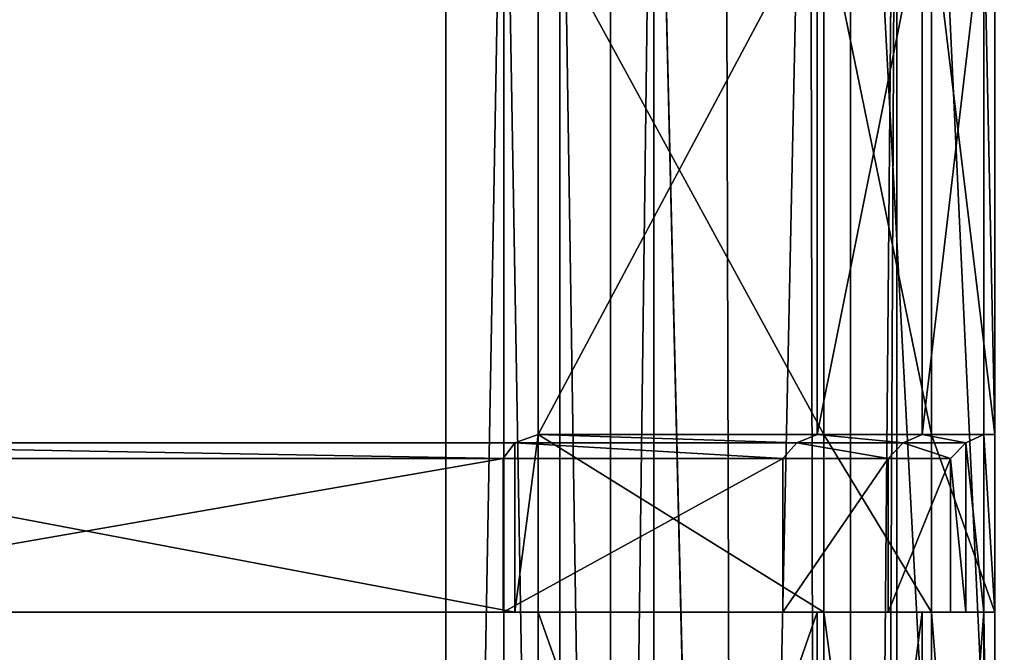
# Model space of a CAD drawing. Extents: x 0 to 31, y 0 to 21.2.
# Tile 569 of 574: x 28.3 to 30.1, y 17.4 to 18.6. Entities that reach past the tile are written whole.
import ezdxf

# ---------------------------------------------------------------- set-up
doc = ezdxf.new("R2010")
doc.units = 0
doc.header["$MEASUREMENT"] = 0
doc.layers.get('0').update_dxf_attribs({"color": 13, "linetype": 'CONTINUOUS'})
for name, color, linetype in [('CAST_IRON', 250, 'CONTINUOUS'), ('GALVANIZED_METAL', 252, 'CONTINUOUS'), ('GRATES', 250, 'CONTINUOUS')]:
    doc.layers.add(name, color=color, linetype=linetype)

# ---------------------------------------------------------------- blocks, each defined once
blk = doc.blocks.new('NGM5058UC_TRADECAD_DXF')
at = {"layer": 'CAST_IRON', "color": 0}
for p, q in [((14.2381, 2.72605, 0.58145), (14.2254, 9.25145, 0.58145)), ((14.2381, 2.72605, 0.58145), (14.2254, 9.25145, 0.58145)), ((14.0868, 2.72605, 0.45505), (14.0688, 9.11785, 0.45505)), ((14.0868, 2.72605, 0.45505), (14.0688, 9.11785, 0.45505)), ((13.9374, 8.96645, 0.00425), (13.937, 2.72605, -0.00585)), ((13.9374, 8.96645, 0.00425), (13.937, 2.72605, -0.00585)), ((13.9374, 8.96645, 0.00425), (14.0868, 2.72605, 0.45505)), ((13.9374, 8.96645, 0.00425), (14.0868, 2.72605, 0.45505)), ((13.8574, 2.72605, -0.08225), (13.8573, 8.88605, -0.07685)), ((13.8574, 2.72605, -0.08225), (13.8573, 8.88605, -0.07685)), ((13.7635, 8.79195, -0.13775), (13.7633, 2.72605, -0.14015)), ((13.7635, 8.79195, -0.13775), (13.7633, 2.72605, -0.14015)), ((13.6603, 8.68845, -0.17495), (13.6598, 2.72605, -0.17555)), ((13.6603, 8.68845, -0.17495), (13.6598, 2.72605, -0.17555)), ((13.553, 8.58075, -0.18725), (13.553, 2.72605, -0.18725)), ((13.553, 8.58075, -0.18725), (13.553, 2.72605, -0.18725))]:
    blk.add_line(p, q, dxfattribs=at)
at = {"layer": 'GALVANIZED_METAL', "color": 0}
for p, q in [((15.3501, -10.52275, 0.30935), (14.414, 9.47795, 0.40495)), ((15.3501, -10.52275, 0.30935), (14.414, 9.47795, 0.40495)), ((14.386, 9.23775, -1.89865), (14.2159, -9.41295, -1.89865)), ((14.386, 9.23775, -1.89865), (14.2159, -9.41295, -1.89865)), ((14.386, -9.24295, -1.89865), (14.386, 9.23775, -1.89865)), ((14.386, -9.24295, -1.89865), (14.386, 9.23775, -1.89865)), ((14.3002, -9.18675, 0.31025), (14.3002, 9.18165, 0.40415)), ((14.3002, -9.18675, 0.31025), (14.3002, 9.18165, 0.40415))]:
    blk.add_line(p, q, dxfattribs=at)
at = {"layer": 'GRATES', "color": 0}
for p, q in [((13.7239, 7.21695, 0.98805), (13.7239, 8.18325, 0.98805)), ((13.7239, 7.21695, 0.98805), (13.7239, 8.18325, 0.98805)), ((13.7239, 7.21695, 0.70725), (13.7239, 8.18325, 0.70725)), ((13.7239, 7.21695, 0.70725), (13.7239, 8.18325, 0.70725)), ((14.2384, 8.18325, 0.98805), (14.2384, 7.21695, 0.98805)), ((14.2384, 8.18325, 0.98805), (14.2384, 7.21695, 0.98805)), ((14.2508, 8.18325, 0.70725), (14.2508, 7.21695, 0.70725)), ((14.2508, 8.18325, 0.70725), (14.2508, 7.21695, 0.70725)), ((14.4324, 7.21695, 0.98805), (14.4324, 8.18325, 0.98805)), ((14.4324, 7.21695, 0.98805), (14.4324, 8.18325, 0.98805)), ((14.4495, 7.21695, 0.70725), (14.4495, 8.18325, 0.70725)), ((14.4495, 7.21695, 0.70725), (14.4495, 8.18325, 0.70725)), ((14.5466, 8.18325, 0.98805), (14.5466, 7.21695, 0.98805)), ((14.5466, 8.18325, 0.98805), (14.5466, 7.21695, 0.98805)), ((14.5665, 7.21695, 0.70725), (14.5665, 8.18325, 0.70725)), ((14.5665, 7.21695, 0.70725), (14.5665, 8.18325, 0.70725)), ((13.6808, 7.20175, 1.46245), (13.7239, 7.21695, 0.98805)), ((13.6808, 7.20175, 1.46245), (13.7239, 7.21695, 0.98805)), ((13.7239, 7.21695, 0.70725), (13.7239, 7.21695, 0.98805)), ((13.7239, 7.21695, 0.98805), (13.7239, 6.88925, 0.98805)), ((13.7239, 6.88925, 0.70725), (13.7239, 7.21695, 0.70725)), ((14.2384, 7.21695, 0.98805), (13.7239, 7.21695, 0.98805)), ((14.2508, 7.21695, 0.70725), (13.7239, 7.21695, 0.70725)), ((13.7239, 6.88925, 0.70725), (13.7239, 7.21695, 0.70725)), ((13.7239, 7.21695, 0.70725), (13.7239, 7.21695, 0.98805)), ((14.2384, 7.21695, 0.98805), (13.7239, 7.21695, 0.98805)), ((13.7239, 7.21695, 0.98805), (13.7239, 6.88925, 0.98805)), ((14.2508, 7.21695, 0.70725), (13.7239, 7.21695, 0.70725)), ((14.2384, 7.21695, 0.98805), (14.2011, 7.20175, 1.46245)), ((14.2384, 7.21695, 0.98805), (14.2011, 7.20175, 1.46245)), ((14.2384, 7.21695, 0.98805), (14.4324, 7.21695, 0.98805)), ((14.2384, 7.21695, 0.98805), (14.4324, 7.21695, 0.98805)), ((14.2508, 6.88925, 0.70725), (14.2508, 7.21695, 0.70725)), ((14.2508, 7.21695, 0.70725), (14.4495, 7.21695, 0.70725)), ((14.2508, 7.21695, 0.70725), (14.4495, 7.21695, 0.70725)), ((14.2508, 6.88925, 0.70725), (14.2508, 7.21695, 0.70725)), ((14.3974, 7.20175, 1.46245), (14.4324, 7.21695, 0.98805)), ((14.3974, 7.20175, 1.46245), (14.4324, 7.21695, 0.98805)), ((14.5466, 7.21695, 0.98805), (14.4324, 7.21695, 0.98805)), ((14.5466, 7.21695, 0.98805), (14.4324, 7.21695, 0.98805)), ((14.5665, 7.21695, 0.70725), (14.4495, 7.21695, 0.70725)), ((14.4495, 7.21695, 0.70725), (14.4495, 6.88925, 0.70725)), ((14.5665, 7.21695, 0.70725), (14.4495, 7.21695, 0.70725)), ((14.4495, 7.21695, 0.70725), (14.4495, 6.88925, 0.70725)), ((14.5129, 7.20175, 1.46245), (14.5466, 7.21695, 0.98805)), ((14.5129, 7.20175, 1.46245), (14.5466, 7.21695, 0.98805)), ((14.5466, 7.21695, 0.98805), (14.5665, 7.21695, 0.70725)), ((14.5466, 6.88925, 0.98805), (14.5466, 7.21695, 0.98805)), ((14.5466, 6.88925, 0.98805), (14.5466, 7.21695, 0.98805)), ((14.5466, 7.21695, 0.98805), (14.5665, 7.21695, 0.70725)), ((14.5665, 7.21695, 0.70725), (14.5665, 6.88925, 0.70725)), ((14.5665, 7.21695, 0.70725), (14.5665, 6.88925, 0.70725)), ((12.0285, 7.20175, 1.46245), (13.6808, 7.20175, 1.46245)), ((12.0285, 7.20175, 1.46245), (13.6808, 7.20175, 1.46245)), ((13.6808, 7.20175, 1.46245), (13.6588, 7.17285, 1.85145)), ((13.6808, 7.20175, 1.46245), (13.6588, 7.17285, 1.85145)), ((14.2011, 7.20175, 1.46245), (13.6808, 7.20175, 1.46245)), ((13.6808, 7.20175, 1.46245), (13.6808, 6.88925, 1.46245)), ((13.6808, 7.20175, 1.46245), (13.6808, 6.88925, 1.46245)), ((14.2011, 7.20175, 1.46245), (13.6808, 7.20175, 1.46245)), ((14.1752, 7.17285, 1.85145), (14.2011, 7.20175, 1.46245)), ((14.1752, 7.17285, 1.85145), (14.2011, 7.20175, 1.46245)), ((14.2011, 7.20175, 1.46245), (14.3974, 7.20175, 1.46245)), ((14.2011, 7.20175, 1.46245), (14.3974, 7.20175, 1.46245)), ((14.37, 7.17285, 1.85145), (14.3974, 7.20175, 1.46245)), ((14.37, 7.17285, 1.85145), (14.3974, 7.20175, 1.46245)), ((14.3974, 7.20175, 1.46245), (14.5129, 7.20175, 1.46245)), ((14.3974, 7.20175, 1.46245), (14.5129, 7.20175, 1.46245)), ((14.4846, 7.17285, 1.85145), (14.5129, 7.20175, 1.46245)), ((14.4846, 7.17285, 1.85145), (14.5129, 7.20175, 1.46245)), ((14.5129, 7.20175, 1.46245), (14.5129, 6.88925, 1.46245)), ((14.5129, 7.20175, 1.46245), (14.5129, 6.88925, 1.46245)), ((13.6588, 7.17285, 1.85145), (12.0285, 7.17285, 1.85145)), ((13.6588, 7.17285, 1.85145), (12.0285, 7.17285, 1.85145)), ((13.6588, 6.88925, 1.85145), (13.6588, 7.17285, 1.85145)), ((13.6588, 7.17285, 1.85145), (14.1752, 7.17285, 1.85145)), ((13.6588, 6.88925, 1.85145), (13.6588, 7.17285, 1.85145)), ((13.6588, 7.17285, 1.85145), (14.1752, 7.17285, 1.85145)), ((14.1752, 7.17285, 1.85145), (14.1752, 6.88925, 1.85145)), ((14.37, 7.17285, 1.85145), (14.1752, 7.17285, 1.85145)), ((14.1752, 7.17285, 1.85145), (14.1752, 6.88925, 1.85145)), ((14.37, 7.17285, 1.85145), (14.1752, 7.17285, 1.85145)), ((14.4846, 7.17285, 1.85145), (14.37, 7.17285, 1.85145)), ((14.37, 6.88925, 1.85145), (14.37, 7.17285, 1.85145)), ((14.4846, 7.17285, 1.85145), (14.37, 7.17285, 1.85145)), ((14.37, 6.88925, 1.85145), (14.37, 7.17285, 1.85145)), ((14.4846, 6.88925, 1.85145), (14.4846, 7.17285, 1.85145)), ((14.4846, 6.88925, 1.85145), (14.4846, 7.17285, 1.85145)), ((12.0285, 6.88925, 1.46245), (13.6808, 6.88925, 1.46245)), ((12.0285, 6.88925, 1.85145), (13.6588, 6.88925, 1.85145)), ((12.0285, 6.88925, 1.46245), (13.6808, 6.88925, 1.46245)), ((12.0285, 6.88925, 1.85145), (13.6588, 6.88925, 1.85145)), ((14.1752, 6.88925, 1.85145), (13.6588, 6.88925, 1.85145)), ((14.1752, 6.88925, 1.85145), (13.6588, 6.88925, 1.85145)), ((13.6808, 6.88925, 1.46245), (13.6588, 6.88925, 1.85145)), ((13.6808, 6.88925, 1.46245), (13.6588, 6.88925, 1.85145)), ((14.2011, 6.88925, 1.46245), (13.6808, 6.88925, 1.46245)), ((13.6808, 6.88925, 1.46245), (13.7239, 6.88925, 0.98805)), ((14.2011, 6.88925, 1.46245), (13.6808, 6.88925, 1.46245)), ((13.6808, 6.88925, 1.46245), (13.7239, 6.88925, 0.98805)), ((13.7239, 6.88925, 0.98805), (13.7239, 6.88925, 0.70725)), ((13.7239, 6.88925, 0.70725), (14.2508, 6.88925, 0.70725)), ((13.7239, 6.88925, 0.98805), (13.7239, 6.88925, 0.70725)), ((13.7239, 6.88925, 0.98805), (13.7239, 5.40485, 0.98805)), ((13.7239, 5.40485, 0.70725), (13.7239, 6.88925, 0.70725)), ((13.7239, 6.88925, 0.98805), (13.7239, 5.40485, 0.98805)), ((13.7239, 6.88925, 0.98805), (14.2384, 6.88925, 0.98805)), ((13.7239, 6.88925, 0.70725), (14.2508, 6.88925, 0.70725)), ((13.7239, 5.40485, 0.70725), (13.7239, 6.88925, 0.70725)), ((13.7239, 6.88925, 0.98805), (14.2384, 6.88925, 0.98805)), ((14.1752, 6.88925, 1.85145), (14.2011, 6.88925, 1.46245)), ((14.1752, 6.88925, 1.85145), (14.37, 6.88925, 1.85145)), ((14.1752, 6.88925, 1.85145), (14.2011, 6.88925, 1.46245)), ((14.1752, 6.88925, 1.85145), (14.37, 6.88925, 1.85145)), ((14.2011, 6.88925, 1.46245), (14.3974, 6.88925, 1.46245)), ((14.2384, 6.88925, 0.98805), (14.2011, 6.88925, 1.46245)), ((14.2384, 6.88925, 0.98805), (14.2011, 6.88925, 1.46245)), ((14.2011, 6.88925, 1.46245), (14.3974, 6.88925, 1.46245)), ((14.2384, 6.88925, 0.98805), (14.2384, 5.40485, 0.98805)), ((14.4324, 6.88925, 0.98805), (14.2384, 6.88925, 0.98805)), ((14.2384, 6.88925, 0.98805), (14.2384, 5.40485, 0.98805)), ((14.4324, 6.88925, 0.98805), (14.2384, 6.88925, 0.98805)), ((14.2508, 5.40485, 0.70725), (14.2508, 6.88925, 0.70725)), ((14.2508, 6.88925, 0.70725), (14.4495, 6.88925, 0.70725)), ((14.2508, 6.88925, 0.70725), (14.4495, 6.88925, 0.70725)), ((14.2508, 5.40485, 0.70725), (14.2508, 6.88925, 0.70725)), ((14.4846, 6.88925, 1.85145), (14.37, 6.88925, 1.85145)), ((14.4846, 6.88925, 1.85145), (14.37, 6.88925, 1.85145)), ((14.3974, 6.88925, 1.46245), (14.37, 6.88925, 1.85145)), ((14.3974, 6.88925, 1.46245), (14.37, 6.88925, 1.85145)), ((14.3974, 6.88925, 1.46245), (14.5129, 6.88925, 1.46245)), ((14.4324, 6.88925, 0.98805), (14.3974, 6.88925, 1.46245)), ((14.3974, 6.88925, 1.46245), (14.5129, 6.88925, 1.46245)), ((14.4324, 6.88925, 0.98805), (14.3974, 6.88925, 1.46245)), ((14.5466, 6.88925, 0.98805), (14.4324, 6.88925, 0.98805)), ((14.4324, 5.40485, 0.98805), (14.4324, 6.88925, 0.98805)), ((14.5466, 6.88925, 0.98805), (14.4324, 6.88925, 0.98805)), ((14.4324, 5.40485, 0.98805), (14.4324, 6.88925, 0.98805)), ((14.5665, 6.88925, 0.70725), (14.4495, 6.88925, 0.70725)), ((14.4495, 6.88925, 0.70725), (14.4495, 5.40485, 0.70725)), ((14.5665, 6.88925, 0.70725), (14.4495, 6.88925, 0.70725)), ((14.4495, 6.88925, 0.70725), (14.4495, 5.40485, 0.70725)), ((14.5129, 6.88925, 1.46245), (14.4846, 6.88925, 1.85145)), ((14.5129, 6.88925, 1.46245), (14.4846, 6.88925, 1.85145)), ((14.5129, 6.88925, 1.46245), (14.5466, 6.88925, 0.98805)), ((14.5129, 6.88925, 1.46245), (14.5466, 6.88925, 0.98805)), ((14.5665, 6.88925, 0.70725), (14.5466, 6.88925, 0.98805)), ((14.5665, 6.88925, 0.70725), (14.5466, 6.88925, 0.98805)), ((14.5466, 5.40485, 0.98805), (14.5466, 6.88925, 0.98805)), ((14.5466, 5.40485, 0.98805), (14.5466, 6.88925, 0.98805)), ((14.5665, 6.88925, 0.70725), (14.5665, 5.40485, 0.70725)), ((14.5665, 6.88925, 0.70725), (14.5665, 5.40485, 0.70725))]:
    blk.add_line(p, q, dxfattribs=at)
at = {"layer": 'CAST_IRON', "color": 0}
mesh = blk.add_polyface(dxfattribs=at)
corners = [(15.4446, 10.37215, 0.58145), (14.2381, 2.72605, 0.58145), (14.2254, 9.25145, 0.58145), (15.4656, 2.72605, 0.58145)]
mesh.append_faces([[corners[k] for k in face] for face in [(0, 1, 2), (1, 0, 3)]], dxfattribs={"vtx0": -1, "color": 0})
mesh = blk.add_polyface(dxfattribs=at)
corners = [(14.2254, 9.25145, 0.58145), (14.0868, 2.72605, 0.45505), (14.0688, 9.11785, 0.45505)]
mesh.append_faces([[corners[k] for k in face] for face in [(0, 1, 2)]], dxfattribs={"color": 0})
mesh = blk.add_polyface(dxfattribs=at)
corners = [(14.2381, 2.72605, 0.58145), (14.0868, 2.72605, 0.45505), (14.2254, 9.25145, 0.58145)]
mesh.append_faces([[corners[k] for k in face] for face in [(0, 1, 2)]], dxfattribs={"color": 0})
mesh = blk.add_polyface(dxfattribs=at)
corners = [(14.0688, 9.11785, 0.45505), (14.0868, 2.72605, 0.45505), (13.9374, 8.96645, 0.00425)]
mesh.append_faces([[corners[k] for k in face] for face in [(0, 1, 2)]], dxfattribs={"color": 0})
mesh = blk.add_polyface(dxfattribs=at)
corners = [(13.9374, 8.96645, 0.00425), (13.8574, 2.72605, -0.08225), (13.8573, 8.88605, -0.07685)]
mesh.append_faces([[corners[k] for k in face] for face in [(0, 1, 2)]], dxfattribs={"color": 0})
mesh = blk.add_polyface(dxfattribs=at)
corners = [(13.9374, 8.96645, 0.00425), (13.937, 2.72605, -0.00585), (13.8574, 2.72605, -0.08225)]
mesh.append_faces([[corners[k] for k in face] for face in [(0, 1, 2)]], dxfattribs={"color": 0})
mesh = blk.add_polyface(dxfattribs=at)
corners = [(13.9374, 8.96645, 0.00425), (14.0868, 2.72605, 0.45505), (13.937, 2.72605, -0.00585)]
mesh.append_faces([[corners[k] for k in face] for face in [(0, 1, 2)]], dxfattribs={"color": 0})
mesh = blk.add_polyface(dxfattribs=at)
corners = [(13.8574, 2.72605, -0.08225), (13.7635, 8.79195, -0.13775), (13.8573, 8.88605, -0.07685)]
mesh.append_faces([[corners[k] for k in face] for face in [(0, 1, 2)]], dxfattribs={"color": 0})
mesh = blk.add_polyface(dxfattribs=at)
corners = [(13.7635, 8.79195, -0.13775), (13.7633, 2.72605, -0.14015), (13.6603, 8.68845, -0.17495)]
mesh.append_faces([[corners[k] for k in face] for face in [(0, 1, 2)]], dxfattribs={"color": 0})
mesh = blk.add_polyface(dxfattribs=at)
corners = [(13.8574, 2.72605, -0.08225), (13.7633, 2.72605, -0.14015), (13.7635, 8.79195, -0.13775)]
mesh.append_faces([[corners[k] for k in face] for face in [(0, 1, 2)]], dxfattribs={"color": 0})
mesh = blk.add_polyface(dxfattribs=at)
corners = [(13.6603, 8.68845, -0.17495), (13.553, 2.72605, -0.18725), (13.553, 8.58075, -0.18725)]
mesh.append_faces([[corners[k] for k in face] for face in [(0, 1, 2)]], dxfattribs={"color": 0})
mesh = blk.add_polyface(dxfattribs=at)
corners = [(13.6603, 8.68845, -0.17495), (13.6598, 2.72605, -0.17555), (13.553, 2.72605, -0.18725)]
mesh.append_faces([[corners[k] for k in face] for face in [(0, 1, 2)]], dxfattribs={"color": 0})
mesh = blk.add_polyface(dxfattribs=at)
corners = [(13.7633, 2.72605, -0.14015), (13.6598, 2.72605, -0.17555), (13.6603, 8.68845, -0.17495)]
mesh.append_faces([[corners[k] for k in face] for face in [(0, 1, 2)]], dxfattribs={"color": 0})
mesh = blk.add_polyface(dxfattribs=at)
corners = [(10.1441, 8.56815, -0.18725), (13.553, 2.72605, -0.18725), (10.144, 2.72625, -0.18725), (13.553, 8.58075, -0.18725)]
mesh.append_faces([[corners[k] for k in face] for face in [(0, 1, 2), (1, 0, 3)]], dxfattribs={"vtx0": -1, "color": 0})
at = {"layer": 'GALVANIZED_METAL', "color": 0}
mesh = blk.add_polyface(dxfattribs=at)
corners = [(15.3501, 10.51755, 0.40495), (14.414, 9.47795, 0.40495), (15.3501, -10.52275, 0.30935)]
mesh.append_faces([[corners[k] for k in face] for face in [(0, 1, 2)]], dxfattribs={"color": 0})
mesh = blk.add_polyface(dxfattribs=at)
corners = [(15.3501, -10.52275, 0.30935), (14.414, 9.47795, 0.40495), (14.3002, 9.18165, 0.40415)]
mesh.append_faces([[corners[k] for k in face] for face in [(0, 1, 2)]], dxfattribs={"color": 0})
mesh = blk.add_polyface(dxfattribs=at)
corners = [(-14.2165, -9.41305, -1.89865), (14.216, 9.40775, -1.89865), (-14.3866, -9.24295, -1.89865), (14.386, 9.23775, -1.89865)]
mesh.append_faces([[corners[k] for k in face] for face in [(0, 1, 2), (1, 0, 3)]], dxfattribs={"vtx0": -1, "color": 0})
mesh = blk.add_polyface(dxfattribs=at)
corners = [(14.216, 9.40775, -1.89865), (-14.2165, 9.40775, -1.89865), (-14.3866, -9.24295, -1.89865)]
mesh.append_faces([[corners[k] for k in face] for face in [(0, 1, 2)]], dxfattribs={"color": 0})
mesh = blk.add_polyface(dxfattribs=at)
corners = [(14.386, 9.23775, -1.89865), (-14.2165, -9.41305, -1.89865), (14.2159, -9.41295, -1.89865)]
mesh.append_faces([[corners[k] for k in face] for face in [(0, 1, 2)]], dxfattribs={"color": 0})
mesh = blk.add_polyface(dxfattribs=at)
corners = [(14.386, 9.23775, -1.89865), (14.2159, -9.41295, -1.89865), (14.386, -9.24295, -1.89865)]
mesh.append_faces([[corners[k] for k in face] for face in [(0, 1, 2)]], dxfattribs={"color": 0})
mesh = blk.add_polyface(dxfattribs=at)
corners = [(14.386, 9.23775, -1.89865), (14.386, -9.24295, -1.89865), (14.3002, -9.18675, 0.31025)]
mesh.append_faces([[corners[k] for k in face] for face in [(0, 1, 2)]], dxfattribs={"color": 0})
mesh = blk.add_polyface(dxfattribs=at)
corners = [(14.386, 9.23775, -1.89865), (14.3002, -9.18675, 0.31025), (14.3002, 9.18165, 0.40415)]
mesh.append_faces([[corners[k] for k in face] for face in [(0, 1, 2)]], dxfattribs={"color": 0})
mesh = blk.add_polyface(dxfattribs=at)
corners = [(15.3501, -10.52275, 0.30935), (14.3002, 9.18165, 0.40415), (14.3002, -9.18675, 0.31025)]
mesh.append_faces([[corners[k] for k in face] for face in [(0, 1, 2)]], dxfattribs={"color": 0})
at = {"layer": 'GRATES', "color": 0}
mesh = blk.add_polyface(dxfattribs=at)
corners = [(14.2384, 8.18325, 0.98805), (13.7239, 7.21695, 0.98805), (13.7239, 8.18325, 0.98805), (14.2384, 7.21695, 0.98805)]
mesh.append_faces([[corners[k] for k in face] for face in [(0, 1, 2), (1, 0, 3)]], dxfattribs={"vtx0": -1, "color": 0})
mesh = blk.add_polyface(dxfattribs=at)
corners = [(13.7239, 8.18325, 0.70725), (13.7239, 7.21695, 0.98805), (13.7239, 7.21695, 0.70725), (13.7239, 8.18325, 0.98805)]
mesh.append_faces([[corners[k] for k in face] for face in [(0, 1, 2), (1, 0, 3)]], dxfattribs={"vtx0": -1, "color": 0})
mesh = blk.add_polyface(dxfattribs=at)
corners = [(14.2508, 7.21695, 0.70725), (13.7239, 8.18325, 0.70725), (13.7239, 7.21695, 0.70725), (14.2508, 8.18325, 0.70725)]
mesh.append_faces([[corners[k] for k in face] for face in [(0, 1, 2), (1, 0, 3)]], dxfattribs={"vtx0": -1, "color": 0})
mesh = blk.add_polyface(dxfattribs=at)
corners = [(14.4324, 8.18325, 0.98805), (14.2384, 7.21695, 0.98805), (14.2384, 8.18325, 0.98805), (14.4324, 7.21695, 0.98805)]
mesh.append_faces([[corners[k] for k in face] for face in [(0, 1, 2), (1, 0, 3)]], dxfattribs={"vtx0": -1, "color": 0})
mesh = blk.add_polyface(dxfattribs=at)
corners = [(14.4495, 7.21695, 0.70725), (14.2508, 8.18325, 0.70725), (14.2508, 7.21695, 0.70725), (14.4495, 8.18325, 0.70725)]
mesh.append_faces([[corners[k] for k in face] for face in [(0, 1, 2), (1, 0, 3)]], dxfattribs={"vtx0": -1, "color": 0})
mesh = blk.add_polyface(dxfattribs=at)
corners = [(14.5466, 8.18325, 0.98805), (14.4324, 7.21695, 0.98805), (14.4324, 8.18325, 0.98805), (14.5466, 7.21695, 0.98805)]
mesh.append_faces([[corners[k] for k in face] for face in [(0, 1, 2), (1, 0, 3)]], dxfattribs={"vtx0": -1, "color": 0})
mesh = blk.add_polyface(dxfattribs=at)
corners = [(14.5665, 7.21695, 0.70725), (14.4495, 8.18325, 0.70725), (14.4495, 7.21695, 0.70725), (14.5665, 8.18325, 0.70725)]
mesh.append_faces([[corners[k] for k in face] for face in [(0, 1, 2), (1, 0, 3)]], dxfattribs={"vtx0": -1, "color": 0})
mesh = blk.add_polyface(dxfattribs=at)
corners = [(14.5466, 8.18325, 0.98805), (14.5665, 7.21695, 0.70725), (14.5466, 7.21695, 0.98805), (14.5665, 8.18325, 0.70725)]
mesh.append_faces([[corners[k] for k in face] for face in [(0, 1, 2), (1, 0, 3)]], dxfattribs={"vtx0": -1, "color": 0})
mesh = blk.add_polyface(dxfattribs=at)
corners = [(14.2011, 7.20175, 1.46245), (13.7239, 7.21695, 0.98805), (14.2384, 7.21695, 0.98805), (13.6808, 7.20175, 1.46245)]
mesh.append_faces([[corners[k] for k in face] for face in [(0, 1, 2), (1, 0, 3)]], dxfattribs={"vtx0": -1, "color": 0})
mesh = blk.add_polyface(dxfattribs=at)
corners = [(13.7239, 7.21695, 0.98805), (13.6808, 6.88925, 1.46245), (13.7239, 6.88925, 0.98805), (13.6808, 7.20175, 1.46245)]
mesh.append_faces([[corners[k] for k in face] for face in [(0, 1, 2), (1, 0, 3)]], dxfattribs={"vtx0": -1, "color": 0})
mesh = blk.add_polyface(dxfattribs=at)
corners = [(13.7239, 7.21695, 0.70725), (13.7239, 6.88925, 0.98805), (13.7239, 6.88925, 0.70725), (13.7239, 7.21695, 0.98805)]
mesh.append_faces([[corners[k] for k in face] for face in [(0, 1, 2), (1, 0, 3)]], dxfattribs={"vtx0": -1, "color": 0})
mesh = blk.add_polyface(dxfattribs=at)
corners = [(14.2508, 6.88925, 0.70725), (13.7239, 7.21695, 0.70725), (13.7239, 6.88925, 0.70725), (14.2508, 7.21695, 0.70725)]
mesh.append_faces([[corners[k] for k in face] for face in [(0, 1, 2), (1, 0, 3)]], dxfattribs={"vtx0": -1, "color": 0})
mesh = blk.add_polyface(dxfattribs=at)
corners = [(14.3974, 7.20175, 1.46245), (14.2384, 7.21695, 0.98805), (14.4324, 7.21695, 0.98805), (14.2011, 7.20175, 1.46245)]
mesh.append_faces([[corners[k] for k in face] for face in [(0, 1, 2), (1, 0, 3)]], dxfattribs={"vtx0": -1, "color": 0})
mesh = blk.add_polyface(dxfattribs=at)
corners = [(14.4495, 6.88925, 0.70725), (14.2508, 7.21695, 0.70725), (14.2508, 6.88925, 0.70725), (14.4495, 7.21695, 0.70725)]
mesh.append_faces([[corners[k] for k in face] for face in [(0, 1, 2), (1, 0, 3)]], dxfattribs={"vtx0": -1, "color": 0})
mesh = blk.add_polyface(dxfattribs=at)
corners = [(14.5129, 7.20175, 1.46245), (14.4324, 7.21695, 0.98805), (14.5466, 7.21695, 0.98805), (14.3974, 7.20175, 1.46245)]
mesh.append_faces([[corners[k] for k in face] for face in [(0, 1, 2), (1, 0, 3)]], dxfattribs={"vtx0": -1, "color": 0})
mesh = blk.add_polyface(dxfattribs=at)
corners = [(14.5665, 6.88925, 0.70725), (14.4495, 7.21695, 0.70725), (14.4495, 6.88925, 0.70725), (14.5665, 7.21695, 0.70725)]
mesh.append_faces([[corners[k] for k in face] for face in [(0, 1, 2), (1, 0, 3)]], dxfattribs={"vtx0": -1, "color": 0})
mesh = blk.add_polyface(dxfattribs=at)
corners = [(14.5129, 7.20175, 1.46245), (14.5466, 6.88925, 0.98805), (14.5129, 6.88925, 1.46245), (14.5466, 7.21695, 0.98805)]
mesh.append_faces([[corners[k] for k in face] for face in [(0, 1, 2), (1, 0, 3)]], dxfattribs={"vtx0": -1, "color": 0})
mesh = blk.add_polyface(dxfattribs=at)
corners = [(14.5466, 7.21695, 0.98805), (14.5665, 6.88925, 0.70725), (14.5466, 6.88925, 0.98805), (14.5665, 7.21695, 0.70725)]
mesh.append_faces([[corners[k] for k in face] for face in [(0, 1, 2), (1, 0, 3)]], dxfattribs={"vtx0": -1, "color": 0})
mesh = blk.add_polyface(dxfattribs=at)
corners = [(13.6588, 7.17285, 1.85145), (12.0285, 7.20175, 1.46245), (13.6808, 7.20175, 1.46245), (12.0285, 7.17285, 1.85145)]
mesh.append_faces([[corners[k] for k in face] for face in [(0, 1, 2), (1, 0, 3)]], dxfattribs={"vtx0": -1, "color": 0})
mesh = blk.add_polyface(dxfattribs=at)
corners = [(13.6808, 6.88925, 1.46245), (12.0285, 7.20175, 1.46245), (12.0285, 6.88925, 1.46245), (13.6808, 7.20175, 1.46245)]
mesh.append_faces([[corners[k] for k in face] for face in [(0, 1, 2), (1, 0, 3)]], dxfattribs={"vtx0": -1, "color": 0})
mesh = blk.add_polyface(dxfattribs=at)
corners = [(14.1752, 7.17285, 1.85145), (13.6808, 7.20175, 1.46245), (14.2011, 7.20175, 1.46245), (13.6588, 7.17285, 1.85145)]
mesh.append_faces([[corners[k] for k in face] for face in [(0, 1, 2), (1, 0, 3)]], dxfattribs={"vtx0": -1, "color": 0})
mesh = blk.add_polyface(dxfattribs=at)
corners = [(14.37, 7.17285, 1.85145), (14.2011, 7.20175, 1.46245), (14.3974, 7.20175, 1.46245), (14.1752, 7.17285, 1.85145)]
mesh.append_faces([[corners[k] for k in face] for face in [(0, 1, 2), (1, 0, 3)]], dxfattribs={"vtx0": -1, "color": 0})
mesh = blk.add_polyface(dxfattribs=at)
corners = [(14.4846, 7.17285, 1.85145), (14.3974, 7.20175, 1.46245), (14.5129, 7.20175, 1.46245), (14.37, 7.17285, 1.85145)]
mesh.append_faces([[corners[k] for k in face] for face in [(0, 1, 2), (1, 0, 3)]], dxfattribs={"vtx0": -1, "color": 0})
mesh = blk.add_polyface(dxfattribs=at)
corners = [(14.4846, 7.17285, 1.85145), (14.5129, 6.88925, 1.46245), (14.4846, 6.88925, 1.85145), (14.5129, 7.20175, 1.46245)]
mesh.append_faces([[corners[k] for k in face] for face in [(0, 1, 2), (1, 0, 3)]], dxfattribs={"vtx0": -1, "color": 0})
mesh = blk.add_polyface(dxfattribs=at)
corners = [(13.6588, 7.17285, 1.85145), (12.0285, 6.88925, 1.85145), (12.0285, 7.17285, 1.85145), (13.6588, 6.88925, 1.85145)]
mesh.append_faces([[corners[k] for k in face] for face in [(0, 1, 2), (1, 0, 3)]], dxfattribs={"vtx0": -1, "color": 0})
mesh = blk.add_polyface(dxfattribs=at)
corners = [(14.1752, 7.17285, 1.85145), (13.6588, 6.88925, 1.85145), (13.6588, 7.17285, 1.85145), (14.1752, 6.88925, 1.85145)]
mesh.append_faces([[corners[k] for k in face] for face in [(0, 1, 2), (1, 0, 3)]], dxfattribs={"vtx0": -1, "color": 0})
mesh = blk.add_polyface(dxfattribs=at)
corners = [(14.37, 7.17285, 1.85145), (14.1752, 6.88925, 1.85145), (14.1752, 7.17285, 1.85145), (14.37, 6.88925, 1.85145)]
mesh.append_faces([[corners[k] for k in face] for face in [(0, 1, 2), (1, 0, 3)]], dxfattribs={"vtx0": -1, "color": 0})
mesh = blk.add_polyface(dxfattribs=at)
corners = [(14.4846, 7.17285, 1.85145), (14.37, 6.88925, 1.85145), (14.37, 7.17285, 1.85145), (14.4846, 6.88925, 1.85145)]
mesh.append_faces([[corners[k] for k in face] for face in [(0, 1, 2), (1, 0, 3)]], dxfattribs={"vtx0": -1, "color": 0})
mesh = blk.add_polyface(dxfattribs=at)
corners = [(12.0285, 6.88925, 1.85145), (13.6808, 6.88925, 1.46245), (12.0285, 6.88925, 1.46245), (13.6588, 6.88925, 1.85145)]
mesh.append_faces([[corners[k] for k in face] for face in [(0, 1, 2), (1, 0, 3)]], dxfattribs={"vtx0": -1, "color": 0})
mesh = blk.add_polyface(dxfattribs=at)
corners = [(13.6588, 6.88925, 1.85145), (14.2011, 6.88925, 1.46245), (13.6808, 6.88925, 1.46245), (14.1752, 6.88925, 1.85145)]
mesh.append_faces([[corners[k] for k in face] for face in [(0, 1, 2), (1, 0, 3)]], dxfattribs={"vtx0": -1, "color": 0})
mesh = blk.add_polyface(dxfattribs=at)
corners = [(13.6808, 6.88925, 1.46245), (14.2384, 6.88925, 0.98805), (13.7239, 6.88925, 0.98805), (14.2011, 6.88925, 1.46245)]
mesh.append_faces([[corners[k] for k in face] for face in [(0, 1, 2), (1, 0, 3)]], dxfattribs={"vtx0": -1, "color": 0})
mesh = blk.add_polyface(dxfattribs=at)
corners = [(13.7239, 6.88925, 0.70725), (13.7239, 5.40485, 0.98805), (13.7239, 5.40485, 0.70725), (13.7239, 6.88925, 0.98805)]
mesh.append_faces([[corners[k] for k in face] for face in [(0, 1, 2), (1, 0, 3)]], dxfattribs={"vtx0": -1, "color": 0})
mesh = blk.add_polyface(dxfattribs=at)
corners = [(14.2384, 6.88925, 0.98805), (13.7239, 5.40485, 0.98805), (13.7239, 6.88925, 0.98805), (14.2384, 5.40485, 0.98805)]
mesh.append_faces([[corners[k] for k in face] for face in [(0, 1, 2), (1, 0, 3)]], dxfattribs={"vtx0": -1, "color": 0})
mesh = blk.add_polyface(dxfattribs=at)
corners = [(14.2508, 5.40485, 0.70725), (13.7239, 6.88925, 0.70725), (13.7239, 5.40485, 0.70725), (14.2508, 6.88925, 0.70725)]
mesh.append_faces([[corners[k] for k in face] for face in [(0, 1, 2), (1, 0, 3)]], dxfattribs={"vtx0": -1, "color": 0})
mesh = blk.add_polyface(dxfattribs=at)
corners = [(14.1752, 6.88925, 1.85145), (14.3974, 6.88925, 1.46245), (14.2011, 6.88925, 1.46245), (14.37, 6.88925, 1.85145)]
mesh.append_faces([[corners[k] for k in face] for face in [(0, 1, 2), (1, 0, 3)]], dxfattribs={"vtx0": -1, "color": 0})
mesh = blk.add_polyface(dxfattribs=at)
corners = [(14.2011, 6.88925, 1.46245), (14.4324, 6.88925, 0.98805), (14.2384, 6.88925, 0.98805), (14.3974, 6.88925, 1.46245)]
mesh.append_faces([[corners[k] for k in face] for face in [(0, 1, 2), (1, 0, 3)]], dxfattribs={"vtx0": -1, "color": 0})
mesh = blk.add_polyface(dxfattribs=at)
corners = [(14.4324, 6.88925, 0.98805), (14.2384, 5.40485, 0.98805), (14.2384, 6.88925, 0.98805), (14.4324, 5.40485, 0.98805)]
mesh.append_faces([[corners[k] for k in face] for face in [(0, 1, 2), (1, 0, 3)]], dxfattribs={"vtx0": -1, "color": 0})
mesh = blk.add_polyface(dxfattribs=at)
corners = [(14.4495, 5.40485, 0.70725), (14.2508, 6.88925, 0.70725), (14.2508, 5.40485, 0.70725), (14.4495, 6.88925, 0.70725)]
mesh.append_faces([[corners[k] for k in face] for face in [(0, 1, 2), (1, 0, 3)]], dxfattribs={"vtx0": -1, "color": 0})
mesh = blk.add_polyface(dxfattribs=at)
corners = [(14.37, 6.88925, 1.85145), (14.5129, 6.88925, 1.46245), (14.3974, 6.88925, 1.46245), (14.4846, 6.88925, 1.85145)]
mesh.append_faces([[corners[k] for k in face] for face in [(0, 1, 2), (1, 0, 3)]], dxfattribs={"vtx0": -1, "color": 0})
mesh = blk.add_polyface(dxfattribs=at)
corners = [(14.3974, 6.88925, 1.46245), (14.5466, 6.88925, 0.98805), (14.4324, 6.88925, 0.98805), (14.5129, 6.88925, 1.46245)]
mesh.append_faces([[corners[k] for k in face] for face in [(0, 1, 2), (1, 0, 3)]], dxfattribs={"vtx0": -1, "color": 0})
mesh = blk.add_polyface(dxfattribs=at)
corners = [(14.5466, 6.88925, 0.98805), (14.4324, 5.40485, 0.98805), (14.4324, 6.88925, 0.98805), (14.5466, 5.40485, 0.98805)]
mesh.append_faces([[corners[k] for k in face] for face in [(0, 1, 2), (1, 0, 3)]], dxfattribs={"vtx0": -1, "color": 0})
mesh = blk.add_polyface(dxfattribs=at)
corners = [(14.5665, 5.40485, 0.70725), (14.4495, 6.88925, 0.70725), (14.4495, 5.40485, 0.70725), (14.5665, 6.88925, 0.70725)]
mesh.append_faces([[corners[k] for k in face] for face in [(0, 1, 2), (1, 0, 3)]], dxfattribs={"vtx0": -1, "color": 0})
mesh = blk.add_polyface(dxfattribs=at)
corners = [(14.5466, 6.88925, 0.98805), (14.5665, 5.40485, 0.70725), (14.5466, 5.40485, 0.98805), (14.5665, 6.88925, 0.70725)]
mesh.append_faces([[corners[k] for k in face] for face in [(0, 1, 2), (1, 0, 3)]], dxfattribs={"vtx0": -1, "color": 0})
blk = doc.blocks.new('NGM5058UC_TRADECAD_DWG')
at = {"color": 0}
blk.add_blockref('NGM5058UC_TRADECAD_DXF', (15.5194, 10.62185, 1.89865), dxfattribs=at)

msp = doc.modelspace()

# ---------------------------------------------------------------- block references
at = {"color": 0}
msp.add_blockref('NGM5058UC_TRADECAD_DWG', (0, 0), dxfattribs=at)

doc.saveas('drawing.dxf')
